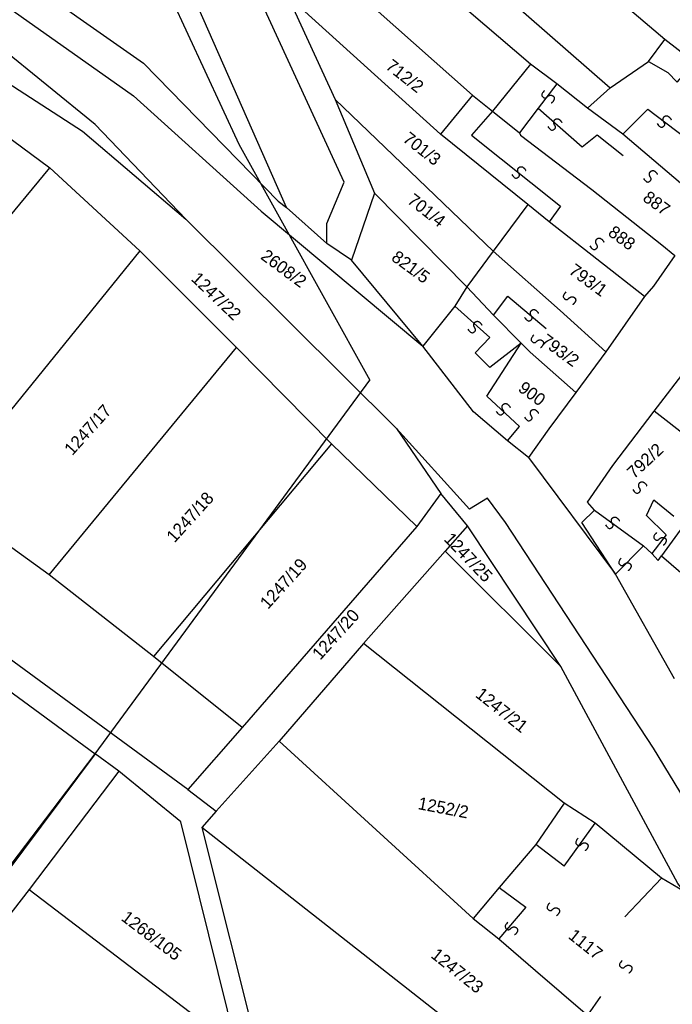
# Model space of a CAD drawing. Extents: x -581999 to -572728, y -1219553 to -1212032.
# Drawn here: x -577907.8 to -577802.8, y -1214814.1 to -1214655.7 of the extents above; entities that cross this region are included whole.
import ezdxf

# ---------------------------------------------------------------- set-up
doc = ezdxf.new("R2010")
doc.units = 0
for name, color, linetype in [('Vrstva 1', 7, 'Continuous'), ('Vrstva 2', 7, 'Continuous'), ('Vrstva 4', 7, 'Continuous'), ('Vrstva 6', 7, 'Continuous'), ('Vrstva 63', 7, 'Continuous')]:
    doc.layers.add(name, color=color, linetype=linetype)

msp = doc.modelspace()

# ---------------------------------------------------------------- linework, layer by layer
at = {"layer": 'Vrstva 1'}
for p, q in [((-577864.887, -1214685.93), (-577858.381, -1214691.686)), ((-577835.714, -1214737.127), (-577840.012, -1214731.918)), ((-577820.705, -1214759.794), (-577839.312, -1214741.19)), ((-577891.885, -1214776.612), (-577895.655, -1214773.815)), ((-577880.734, -1214779.596), (-577876.172, -1214783.041))]:
    msp.add_line(p, q, dxfattribs=at)
for points in [[(-578167.372, -1214489.569), (-578116.26, -1214522.93), (-578057.321, -1214563.539), (-577941.611, -1214645.186), (-577897.731, -1214673.635), (-577881.063, -1214687.805)], [(-577854.399, -1214694.374), (-577858.381, -1214691.686), (-577858.371, -1214688.495), (-577855.614, -1214681.82), (-577879.825, -1214629.118), (-577897.479, -1214590.561), (-577911.965, -1214560.233), (-577918.894, -1214548.374), (-577939.088, -1214516.342), (-577950.847, -1214495.301)], [(-577825.578, -1214662.853), (-577880.786, -1214615.694)], [(-577909.752, -1214647.336), (-577887.907, -1214662.658), (-577866.224, -1214684.863), (-577864.887, -1214685.93), (-577880.571, -1214650.345), (-577894.47, -1214620.58)], [(-577850.383, -1214633.737), (-577812.748, -1214666.633)], [(-577872.428, -1214634.526), (-577834.915, -1214667.839)], [(-577864.726, -1214651.806), (-577857.062, -1214668.541)], [(-577840.102, -1214674.087), (-577864.726, -1214651.806)], [(-577803.947, -1214658.853), (-577813.152, -1214651.039)], [(-577806.58, -1214662.412), (-577803.947, -1214658.853)], [(-577799.175, -1214662.589), (-577803.947, -1214658.853)], [(-577825.578, -1214662.853), (-577831.732, -1214670.405)], [(-577821.371, -1214666.006), (-577825.578, -1214662.853)], [(-577812.748, -1214666.633), (-577806.58, -1214662.412)], [(-577921.076, -1214666.182), (-577902.998, -1214679.542)], [(-577816.427, -1214669.907), (-577821.371, -1214666.006)], [(-577816.427, -1214669.907), (-577812.748, -1214666.633)], [(-577857.062, -1214668.541), (-577850.726, -1214683.607)], [(-577831.615, -1214692.952), (-577857.062, -1214668.541)], [(-577834.915, -1214667.839), (-577840.102, -1214674.087)], [(-577834.915, -1214667.839), (-577831.732, -1214670.405)], [(-577831.732, -1214670.405), (-577827.368, -1214673.865)], [(-577810.742, -1214674.111), (-577816.427, -1214669.907)], [(-577826.006, -1214685.405), (-577840.102, -1214674.087)], [(-577827.368, -1214673.865), (-577827.186, -1214674.255), (-577815.704, -1214683.008)], [(-577796.432, -1214686.239), (-577810.742, -1214674.111)], [(-577937.053, -1214720.737), (-577902.998, -1214679.542)], [(-577902.998, -1214679.542), (-577888.477, -1214692.903)], [(-577850.726, -1214683.607), (-577854.399, -1214694.374)], [(-577835.85, -1214698.691), (-577850.726, -1214683.607)], [(-577815.704, -1214683.008), (-577804.449, -1214691.896), (-577802.361, -1214693.642)], [(-577826.006, -1214685.405), (-577831.615, -1214692.952)], [(-577822.597, -1214688.203), (-577826.006, -1214685.405)], [(-577881.063, -1214687.805), (-577847.175, -1214721.492)], [(-577807.255, -1214700.219), (-577822.597, -1214688.203)], [(-577888.477, -1214692.903), (-577920.601, -1214732.423)], [(-577888.477, -1214692.903), (-577872.951, -1214708.434)], [(-577831.615, -1214692.952), (-577835.85, -1214698.691)], [(-577820.821, -1214702.507), (-577831.615, -1214692.952)], [(-577842.932, -1214708.206), (-577854.399, -1214694.374)], [(-577802.361, -1214693.642), (-577805.795, -1214698.579)], [(-577872.016, -1214769.584), (-577880.734, -1214779.596), (-577952.841, -1214726.78), (-577992.498, -1214697.442), (-577992.731, -1214697.269)], [(-577835.85, -1214698.691), (-577837.798, -1214701.792)], [(-577831.535, -1214703.228), (-577835.85, -1214698.691)], [(-577805.795, -1214698.579), (-577807.255, -1214700.219)], [(-577807.255, -1214700.219), (-577813.463, -1214709.136)], [(-577837.798, -1214701.792), (-577842.932, -1214708.206)], [(-577813.463, -1214709.136), (-577820.821, -1214702.507)], [(-577827.105, -1214707.766), (-577831.535, -1214703.228)], [(-577903.071, -1214745.03), (-577872.951, -1214708.434)], [(-577872.951, -1214708.434), (-577857.61, -1214723.96)], [(-577829.306, -1214723.438), (-577834.761, -1214718.778), (-577842.932, -1214708.206)], [(-577825.628, -1214709.163), (-577827.105, -1214707.766)], [(-577818.27, -1214715.678), (-577825.628, -1214709.163)], [(-577813.463, -1214709.136), (-577818.27, -1214715.678)], [(-577805.693, -1214718.694), (-577800.151, -1214711.497)], [(-577818.27, -1214715.678), (-577822.619, -1214721.529)], [(-577812.326, -1214727.439), (-577805.693, -1214718.694)], [(-577799.605, -1214723.779), (-577800.1, -1214723.042), (-577805.693, -1214718.694)], [(-577847.175, -1214721.492), (-577840.012, -1214731.918), (-577843.898, -1214737.273)], [(-577822.619, -1214721.529), (-577825.938, -1214726.119)], [(-577857.61, -1214723.96), (-577886.272, -1214758.177)], [(-577857.61, -1214723.96), (-577843.898, -1214737.273)], [(-577825.938, -1214726.119), (-577829.306, -1214723.438)], [(-577825.938, -1214726.119), (-577811.91, -1214744.894)], [(-577815.314, -1214734.604), (-577816.396, -1214733.312), (-577812.326, -1214727.439)], [(-577966.689, -1214749.993), (-577953.181, -1214731.624), (-577895.655, -1214773.815), (-577910.072, -1214793.091)], [(-577903.071, -1214745.03), (-577920.601, -1214732.423)], [(-577811.91, -1214744.894), (-577817.311, -1214736.604), (-577815.314, -1214734.604)], [(-577843.898, -1214737.273), (-577872.016, -1214769.584)], [(-577800.849, -1214795.966), (-577801.849, -1214794.687), (-577820.705, -1214759.794), (-577835.714, -1214737.127), (-577839.312, -1214741.19), (-577852.473, -1214756.091)], [(-577886.272, -1214758.177), (-577903.071, -1214745.03)], [(-577802.402, -1214761.771), (-577811.91, -1214744.894)], [(-577852.473, -1214756.091), (-577866.074, -1214771.783)], [(-577820.161, -1214781.747), (-577852.473, -1214756.091)], [(-577872.016, -1214769.584), (-577886.272, -1214758.177)], [(-577866.074, -1214771.783), (-577876.172, -1214783.041), (-577878.507, -1214785.689)], [(-577866.074, -1214771.783), (-577834.8, -1214800.321)], [(-577872.881, -1214821.167), (-577881.879, -1214784.766), (-577891.885, -1214776.612), (-577906.301, -1214795.655)], [(-577820.161, -1214781.747), (-577824.738, -1214788.403)], [(-577815.161, -1214785.016), (-577820.161, -1214781.747)], [(-577804.486, -1214793.863), (-577815.161, -1214785.016)], [(-577821.28, -1214830.565), (-577878.507, -1214785.689)], [(-577878.507, -1214785.689), (-577869.457, -1214821.833)], [(-577824.738, -1214788.403), (-577830.64, -1214795.332)], [(-577800.849, -1214795.966), (-577804.486, -1214793.863)], [(-577906.301, -1214795.655), (-577916.139, -1214808.272)], [(-577906.301, -1214795.655), (-577872.881, -1214821.167)], [(-577830.64, -1214795.332), (-577834.8, -1214800.321)], [(-577834.8, -1214800.321), (-577830.71, -1214803.581)], [(-577830.71, -1214803.581), (-577824.804, -1214808.7)], [(-577824.804, -1214808.7), (-577816.402, -1214815.913)]]:
    msp.add_lwpolyline(points, dxfattribs=at)
at = {"layer": 'Vrstva 4'}
for p, q in [((-577810.742, -1214674.111), (-577806.713, -1214670.099)), ((-577806.713, -1214670.099), (-577798.814, -1214676.086)), ((-577831.535, -1214703.228), (-577829.252, -1214700.195)), ((-577829.252, -1214700.195), (-577823.045, -1214705.403)), ((-577806.055, -1214741.581), (-577805.063, -1214742.7)), ((-577805.063, -1214742.7), (-577804.49, -1214741.974))]:
    msp.add_line(p, q, dxfattribs=at)
for points in [[(-578276.101, -1214397.86), (-578176.919, -1214466.57), (-578060.918, -1214546.917), (-577889.48, -1214667.928), (-577868.955, -1214686.509), (-577842.932, -1214708.206)], [(-577881.063, -1214687.805), (-577895.665, -1214672.566), (-577919.083, -1214653.583)], [(-577806.58, -1214662.412), (-577803.487, -1214664.204), (-577801.985, -1214665.745), (-577799.175, -1214662.589)], [(-577821.371, -1214666.006), (-577824.369, -1214669.935)], [(-577831.732, -1214670.405), (-577835.086, -1214674.258), (-577820.764, -1214685.691), (-577822.597, -1214688.203)], [(-577824.369, -1214669.935), (-577827.368, -1214673.865)], [(-577824.369, -1214669.935), (-577817.293, -1214676.125), (-577814.836, -1214674.235), (-577810.698, -1214677.517)], [(-577827.105, -1214707.766), (-577832.131, -1214711.651), (-577834.517, -1214709.323), (-577832.115, -1214706.802), (-577837.798, -1214701.792)], [(-577829.306, -1214723.438), (-577827.376, -1214721.154), (-577832.602, -1214716.264), (-577827.105, -1214707.766)], [(-577748.112, -1214907.863), (-577757.342, -1214909.066), (-577768.775, -1214863.348), (-577783.781, -1214815.615), (-577793.837, -1214792.623), (-577805.805, -1214772.945), (-577829.636, -1214736.584), (-577832.529, -1214732.708), (-577835.422, -1214734.446), (-577847.175, -1214721.492)], [(-577803.773, -1214738.568), (-577806.919, -1214735.464), (-577805.741, -1214732.977)], [(-577805.741, -1214732.977), (-577802.494, -1214735.569)], [(-577815.314, -1214734.604), (-577807.408, -1214740.378)], [(-577801.052, -1214737.23), (-577804.49, -1214741.974), (-577798.664, -1214746.984), (-577795.1, -1214742.591)], [(-577803.773, -1214738.568), (-577806.055, -1214741.581), (-577807.408, -1214740.378)], [(-577807.408, -1214740.378), (-577811.91, -1214744.894)], [(-577820.194, -1214791.897), (-577815.161, -1214785.016)], [(-577820.194, -1214791.897), (-577824.738, -1214788.403)], [(-577804.486, -1214793.863), (-577810.428, -1214800.045)], [(-577830.64, -1214795.332), (-577826.36, -1214798.523), (-577830.71, -1214803.581)], [(-577814.321, -1214812.912), (-577816.402, -1214815.913)]]:
    msp.add_lwpolyline(points, dxfattribs=at)
at = {"layer": 'Vrstva 6'}
for points in [[(-577823.348, -1214667.06), (-577823.935, -1214667.682), (-577823.48, -1214668.291), (-577823.074, -1214668.279), (-577822.788, -1214667.974), (-577822.482, -1214667.82), (-577822.182, -1214667.836), (-577821.975, -1214667.938), (-577821.799, -1214668.141), (-577821.754, -1214668.505), (-577822.089, -1214669.017), (-577822.247, -1214669.109)], [(-577822.792, -1214672.883), (-577822.312, -1214673.59), (-577821.618, -1214673.279), (-577821.541, -1214672.879), (-577821.777, -1214672.534), (-577821.862, -1214672.202), (-577821.78, -1214671.912), (-577821.636, -1214671.732), (-577821.4, -1214671.604), (-577821.035, -1214671.64), (-577820.608, -1214672.079), (-577820.553, -1214672.252)], [(-577805.204, -1214672.41), (-577804.724, -1214673.117), (-577804.03, -1214672.806), (-577803.953, -1214672.406), (-577804.189, -1214672.061), (-577804.274, -1214671.729), (-577804.192, -1214671.439), (-577804.048, -1214671.259), (-577803.812, -1214671.131), (-577803.447, -1214671.167), (-577803.02, -1214671.606), (-577802.965, -1214671.779)], [(-577828.602, -1214680.6), (-577828.122, -1214681.307), (-577827.428, -1214680.996), (-577827.351, -1214680.596), (-577827.587, -1214680.251), (-577827.672, -1214679.919), (-577827.59, -1214679.629), (-577827.446, -1214679.449), (-577827.21, -1214679.321), (-577826.845, -1214679.357), (-577826.418, -1214679.796), (-577826.363, -1214679.969)], [(-577807.403, -1214681.23), (-577806.923, -1214681.937), (-577806.229, -1214681.626), (-577806.152, -1214681.226), (-577806.388, -1214680.881), (-577806.473, -1214680.549), (-577806.391, -1214680.259), (-577806.247, -1214680.079), (-577806.011, -1214679.951), (-577805.646, -1214679.987), (-577805.219, -1214680.426), (-577805.164, -1214680.599)], [(-577816.039, -1214692.098), (-577815.559, -1214692.805), (-577814.865, -1214692.494), (-577814.788, -1214692.094), (-577815.024, -1214691.749), (-577815.109, -1214691.417), (-577815.027, -1214691.127), (-577814.883, -1214690.947), (-577814.647, -1214690.819), (-577814.282, -1214690.855), (-577813.855, -1214691.294), (-577813.8, -1214691.467)], [(-577819.893, -1214699.505), (-577820.48, -1214700.127), (-577820.025, -1214700.736), (-577819.619, -1214700.724), (-577819.333, -1214700.419), (-577819.027, -1214700.265), (-577818.727, -1214700.281), (-577818.52, -1214700.383), (-577818.344, -1214700.586), (-577818.299, -1214700.95), (-577818.634, -1214701.462), (-577818.792, -1214701.554)], [(-577826.56, -1214703.596), (-577826.08, -1214704.303), (-577825.386, -1214703.992), (-577825.309, -1214703.592), (-577825.545, -1214703.247), (-577825.63, -1214702.915), (-577825.548, -1214702.625), (-577825.404, -1214702.445), (-577825.168, -1214702.317), (-577824.803, -1214702.353), (-577824.376, -1214702.792), (-577824.321, -1214702.965)], [(-577835.668, -1214705.486), (-577835.188, -1214706.193), (-577834.494, -1214705.882), (-577834.417, -1214705.482), (-577834.653, -1214705.137), (-577834.738, -1214704.805), (-577834.656, -1214704.515), (-577834.512, -1214704.335), (-577834.276, -1214704.207), (-577833.911, -1214704.243), (-577833.484, -1214704.682), (-577833.429, -1214704.855)], [(-577825.075, -1214706.435), (-577825.662, -1214707.057), (-577825.207, -1214707.666), (-577824.801, -1214707.654), (-577824.515, -1214707.349), (-577824.209, -1214707.195), (-577823.909, -1214707.211), (-577823.702, -1214707.313), (-577823.526, -1214707.516), (-577823.481, -1214707.88), (-577823.816, -1214708.392), (-577823.974, -1214708.484)], [(-577831.115, -1214718.717), (-577830.635, -1214719.424), (-577829.941, -1214719.113), (-577829.864, -1214718.713), (-577830.1, -1214718.368), (-577830.185, -1214718.036), (-577830.103, -1214717.746), (-577829.959, -1214717.566), (-577829.723, -1214717.438), (-577829.358, -1214717.474), (-577828.931, -1214717.913), (-577828.876, -1214718.086)], [(-577826.561, -1214719.662), (-577826.081, -1214720.369), (-577825.387, -1214720.058), (-577825.31, -1214719.658), (-577825.546, -1214719.313), (-577825.631, -1214718.981), (-577825.549, -1214718.691), (-577825.405, -1214718.511), (-577825.169, -1214718.383), (-577824.804, -1214718.419), (-577824.377, -1214718.858), (-577824.322, -1214719.031)], [(-577809.129, -1214731.317), (-577808.649, -1214732.024), (-577807.955, -1214731.713), (-577807.878, -1214731.313), (-577808.114, -1214730.968), (-577808.199, -1214730.636), (-577808.117, -1214730.346), (-577807.973, -1214730.166), (-577807.737, -1214730.038), (-577807.372, -1214730.074), (-577806.945, -1214730.513), (-577806.89, -1214730.686)], [(-577813.526, -1214736.987), (-577813.046, -1214737.694), (-577812.352, -1214737.383), (-577812.275, -1214736.983), (-577812.511, -1214736.638), (-577812.596, -1214736.306), (-577812.514, -1214736.016), (-577812.37, -1214735.836), (-577812.134, -1214735.708), (-577811.769, -1214735.744), (-577811.342, -1214736.183), (-577811.287, -1214736.356)], [(-577805.319, -1214738.223), (-577805.906, -1214738.845), (-577805.451, -1214739.454), (-577805.045, -1214739.442), (-577804.759, -1214739.137), (-577804.453, -1214738.983), (-577804.153, -1214738.999), (-577803.946, -1214739.101), (-577803.77, -1214739.304), (-577803.725, -1214739.668), (-577804.06, -1214740.18), (-577804.218, -1214740.272)], [(-577810.973, -1214742.318), (-577811.56, -1214742.94), (-577811.105, -1214743.549), (-577810.699, -1214743.537), (-577810.413, -1214743.232), (-577810.107, -1214743.078), (-577809.807, -1214743.094), (-577809.6, -1214743.196), (-577809.424, -1214743.399), (-577809.379, -1214743.763), (-577809.714, -1214744.275), (-577809.872, -1214744.367)], [(-577817.898, -1214787.381), (-577818.485, -1214788.003), (-577818.03, -1214788.612), (-577817.624, -1214788.6), (-577817.338, -1214788.295), (-577817.032, -1214788.141), (-577816.732, -1214788.157), (-577816.525, -1214788.259), (-577816.349, -1214788.462), (-577816.304, -1214788.826), (-577816.639, -1214789.338), (-577816.797, -1214789.43)], [(-577822.5, -1214797.842), (-577823.087, -1214798.464), (-577822.632, -1214799.073), (-577822.226, -1214799.061), (-577821.94, -1214798.756), (-577821.634, -1214798.602), (-577821.334, -1214798.618), (-577821.127, -1214798.72), (-577820.951, -1214798.923), (-577820.906, -1214799.287), (-577821.241, -1214799.799), (-577821.399, -1214799.891)], [(-577829.248, -1214800.919), (-577829.835, -1214801.541), (-577829.38, -1214802.15), (-577828.974, -1214802.138), (-577828.688, -1214801.833), (-577828.382, -1214801.679), (-577828.082, -1214801.695), (-577827.875, -1214801.797), (-577827.699, -1214802), (-577827.654, -1214802.364), (-577827.989, -1214802.876), (-577828.147, -1214802.968)], [(-577810.843, -1214807.073), (-577811.43, -1214807.695), (-577810.975, -1214808.304), (-577810.569, -1214808.292), (-577810.283, -1214807.987), (-577809.977, -1214807.833), (-577809.677, -1214807.849), (-577809.47, -1214807.951), (-577809.294, -1214808.154), (-577809.249, -1214808.518), (-577809.584, -1214809.03), (-577809.742, -1214809.122)]]:
    msp.add_open_spline(points, degree=2, dxfattribs=at)
at = {"layer": 'Vrstva 63'}
for p, q in [((-577886.95, -1214644.665), (-577872.573, -1214675.709)), ((-577872.573, -1214675.709), (-577851.461, -1214713.706)), ((-577895.655, -1214773.815), (-577851.461, -1214713.706)), ((-578004.675, -1214916.986), (-577895.655, -1214773.815))]:
    msp.add_line(p, q, dxfattribs=at)

# ---------------------------------------------------------------- texts
at = {"layer": 'Vrstva 2'}
for s, rotation, p in [('712/2', 321.91233, (-577849.074, -1214663.454)), ('701/3', 321.91233, (-577846.304, -1214675.155)), ('701/4', 321.91233, (-577845.573, -1214685.076)), ('887', 323.77734, (-577807.672, -1214684.695)), ('888', 323.77734, (-577813.265, -1214690.277)), ('2608/2', 323.6069, (-577869.185, -1214694.076)), ('821/5', 323.77734, (-577848.146, -1214694.289)), ('793/1', 323.77734, (-577819.581, -1214696.413)), ('1247/22', 316.22483, (-577880.347, -1214697.545)), ('793/2', 323.77734, (-577824.115, -1214707.716)), ('900', 323.77734, (-577827.737, -1214715.343)), ('1247/17', 47.9746, (-577899.357, -1214725.93)), ('792/2', 42.79957, (-577808.924, -1214729.672)), ('1247/18', 47.9746, (-577882.907, -1214739.982)), ('1247/25', 313.81632, (-577839.645, -1214739.402)), ('1247/19', 47.9746, (-577867.854, -1214750.672)), ('1247/20', 47.9746, (-577859.446, -1214758.863)), ('1247/21', 321.49829, (-577834.604, -1214764.559)), ('1252/2', 349.25111, (-577843.825, -1214782.719)), ('1268/105', 322.87453, (-577891.647, -1214800.507)), ('1117', 321.49829, (-577819.657, -1214803.406)), ('1247/23', 321.49829, (-577841.777, -1214806.497))]:
    msp.add_text(s, height=2, rotation=rotation, dxfattribs=at).set_placement(p)

doc.saveas('drawing.dxf')
